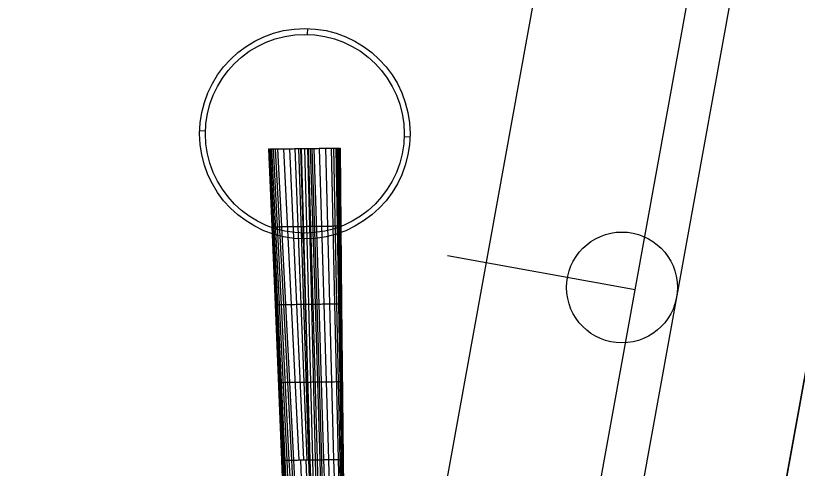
# Model space of a CAD drawing. Extents: x 1815539 to 1947826, y 273303 to 993194.
# Drawn here: x 1875917.61 to 1875928.76, y 317839.74 to 317846.2 of the extents above; entities that cross this region are included whole.
import ezdxf

# ---------------------------------------------------------------- set-up
doc = ezdxf.new("R2010")
doc.units = 0
for name, color, linetype in [('Default', 7, 'Continuous'), ('DT_P_Graded_Shoulder', 7, 'Continuous'), ('PV_P_EOP', 7, 'Continuous'), ('RD_P_GR_Rt', 7, 'Continuous'), ('SC_Scratch1', 7, 'Continuous')]:
    doc.layers.add(name, color=color, linetype=linetype)

msp = doc.modelspace()

# ---------------------------------------------------------------- linework, layer by layer
at = {"layer": 'Default'}
for p, q in [((1875921.774, 317845.931), (1875921.777, 317846.014)), ((1875921.777, 317846.014), (1875921.777, 317846.014)), ((1875920.235, 317844.557), (1875920.235, 317844.557)), ((1875920.318, 317844.554), (1875920.235, 317844.557)), ((1875923.151, 317844.475), (1875923.234, 317844.473)), ((1875923.234, 317844.473), (1875923.234, 317844.473)), ((1875921.218, 317844.298), (1875921.31, 317842.08)), ((1875921.229, 317844.297), (1875921.324, 317842.079)), ((1875921.243, 317844.296), (1875921.243, 317844.298)), ((1875921.243, 317844.298), (1875921.345, 317842.08)), ((1875921.243, 317844.297), (1875921.343, 317842.079)), ((1875921.243, 317844.296), (1875921.342, 317842.078)), ((1875921.261, 317844.299), (1875921.368, 317842.08)), ((1875921.282, 317844.299), (1875921.396, 317842.081)), ((1875921.314, 317844.299), (1875921.43, 317842.081)), ((1875921.346, 317844.3), (1875921.461, 317842.082)), ((1875921.429, 317844.301), (1875921.539, 317842.082)), ((1875921.516, 317844.302), (1875921.616, 317842.083)), ((1875921.592, 317844.303), (1875921.679, 317842.084)), ((1875921.644, 317844.303), (1875921.717, 317842.085)), ((1875921.673, 317844.304), (1875921.738, 317842.085)), ((1875921.683, 317844.304), (1875921.774, 317844.305)), ((1875921.683, 317844.304), (1875921.746, 317842.085)), ((1875921.728, 317844.305), (1875921.787, 317842.086)), ((1875921.774, 317844.305), (1875921.828, 317842.086)), ((1875921.784, 317844.305), (1875921.847, 317842.086)), ((1875921.813, 317844.306), (1875921.88, 317842.087)), ((1875921.835, 317844.306), (1875921.905, 317842.087)), ((1875921.864, 317844.306), (1875921.934, 317842.087)), ((1875921.941, 317844.307), (1875922.007, 317842.088)), ((1875922.028, 317844.308), (1875922.088, 317842.089)), ((1875922.111, 317844.309), (1875922.16, 317842.09)), ((1875922.142, 317844.31), (1875922.187, 317842.091)), ((1875922.175, 317844.31), (1875922.213, 317842.091)), ((1875922.196, 317844.31), (1875922.231, 317842.091)), ((1875922.214, 317844.311), (1875922.245, 317842.091)), ((1875922.228, 317844.311), (1875922.254, 317842.091)), ((1875922.239, 317844.311), (1875922.26, 317842.092)), ((1875921.695, 317843.099), (1875921.693, 317843.015)), ((1875921.693, 317843.015), (1875921.693, 317843.015)), ((1875921.31, 317842.08), (1875921.401, 317839.861)), ((1875921.324, 317842.079), (1875921.42, 317839.861)), ((1875921.342, 317842.078), (1875921.44, 317839.86)), ((1875921.343, 317842.079), (1875921.444, 317839.861)), ((1875921.345, 317842.08), (1875921.448, 317839.862)), ((1875921.368, 317842.08), (1875921.476, 317839.862)), ((1875921.396, 317842.081), (1875921.509, 317839.862)), ((1875921.43, 317842.081), (1875921.544, 317839.863)), ((1875921.461, 317842.082), (1875921.575, 317839.863)), ((1875921.539, 317842.082), (1875921.647, 317839.864)), ((1875921.616, 317842.083), (1875921.714, 317839.865)), ((1875921.679, 317842.084), (1875921.763, 317839.866)), ((1875921.717, 317842.085), (1875921.789, 317839.866)), ((1875921.738, 317842.085), (1875921.802, 317839.866)), ((1875921.746, 317842.085), (1875921.808, 317839.866)), ((1875921.787, 317842.086), (1875921.845, 317839.867)), ((1875921.828, 317842.086), (1875921.882, 317839.867)), ((1875921.847, 317842.086), (1875921.91, 317839.867)), ((1875921.88, 317842.087), (1875921.947, 317839.868)), ((1875921.905, 317842.087), (1875921.972, 317839.868)), ((1875921.934, 317842.087), (1875922.002, 317839.869)), ((1875922.007, 317842.088), (1875922.073, 317839.87)), ((1875922.088, 317842.089), (1875922.146, 317839.87)), ((1875922.16, 317842.09), (1875922.21, 317839.871)), ((1875922.187, 317842.091), (1875922.232, 317839.872)), ((1875922.213, 317842.091), (1875922.253, 317839.872)), ((1875922.231, 317842.091), (1875922.266, 317839.872)), ((1875922.245, 317842.091), (1875922.275, 317839.872)), ((1875922.254, 317842.091), (1875922.279, 317839.872)), ((1875922.26, 317842.092), (1875922.281, 317839.872)), ((1875921.401, 317839.861), (1875921.493, 317837.643)), ((1875921.42, 317839.861), (1875921.515, 317837.642)), ((1875921.44, 317839.86), (1875921.537, 317837.642)), ((1875921.444, 317839.861), (1875921.544, 317837.643)), ((1875921.448, 317839.862), (1875921.55, 317837.643)), ((1875921.476, 317839.862), (1875921.585, 317837.644)), ((1875921.509, 317839.862), (1875921.623, 317837.644)), ((1875921.544, 317839.863), (1875921.657, 317837.645)), ((1875921.575, 317839.863), (1875921.687, 317837.645)), ((1875921.671, 317839.864), (1875921.773, 317837.646)), ((1875921.749, 317839.865), (1875921.835, 317837.647)), ((1875921.789, 317839.866), (1875921.859, 317837.647)), ((1875921.802, 317839.866), (1875921.864, 317837.647)), ((1875921.808, 317839.866), (1875921.869, 317837.647)), ((1875921.845, 317839.867), (1875921.902, 317837.648)), ((1875921.882, 317839.867), (1875921.936, 317837.648)), ((1875921.91, 317839.867), (1875921.97, 317837.649)), ((1875921.947, 317839.868), (1875922.012, 317837.649)), ((1875921.972, 317839.868), (1875922.039, 317837.649)), ((1875922.002, 317839.869), (1875922.069, 317837.65)), ((1875922.073, 317839.87), (1875922.137, 317837.651)), ((1875922.146, 317839.87), (1875922.204, 317837.651)), ((1875922.21, 317839.871), (1875922.259, 317837.652)), ((1875922.232, 317839.872), (1875922.278, 317837.652)), ((1875922.253, 317839.872), (1875922.293, 317837.653)), ((1875922.266, 317839.872), (1875922.302, 317837.653)), ((1875922.275, 317839.872), (1875922.305, 317837.653)), ((1875922.279, 317839.872), (1875922.305, 317837.653)), ((1875922.281, 317839.872), (1875922.303, 317837.653))]:
    msp.add_line(p, q, dxfattribs=at)
for radius in [1.5, 1.5, 1.417]:
    msp.add_circle((1875921.735, 317844.515), radius, dxfattribs=at)
for points, degree in [([(1875921.218, 317844.298), (1875921.22, 317844.298), (1875921.222, 317844.298), (1875921.23, 317844.297), (1875921.236, 317844.297), (1875921.243, 317844.296)], 3), ([(1875921.243, 317844.298), (1875921.247, 317844.298), (1875921.259, 317844.299), (1875921.272, 317844.299), (1875921.282, 317844.299)], 3), ([(1875921.282, 317844.299), (1875921.303, 317844.299), (1875921.326, 317844.299), (1875921.346, 317844.3)], 2), ([(1875921.346, 317844.3), (1875921.375, 317844.3), (1875921.43, 317844.301), (1875921.489, 317844.302), (1875921.528, 317844.302), (1875921.566, 317844.302), (1875921.612, 317844.303), (1875921.634, 317844.303), (1875921.644, 317844.303)], 3), ([(1875921.644, 317844.303), (1875921.65, 317844.304), (1875921.657, 317844.304), (1875921.665, 317844.304), (1875921.675, 317844.304), (1875921.68, 317844.304), (1875921.683, 317844.304), (1875921.683, 317844.304), (1875921.683, 317844.304)], 3), ([(1875921.774, 317844.305), (1875921.774, 317844.305), (1875921.775, 317844.305), (1875921.781, 317844.305), (1875921.787, 317844.305), (1875921.8, 317844.305), (1875921.807, 317844.305), (1875921.813, 317844.306)], 3), ([(1875921.813, 317844.306), (1875921.819, 317844.306), (1875921.833, 317844.306), (1875921.852, 317844.306), (1875921.864, 317844.306)], 3), ([(1875921.864, 317844.306), (1875921.886, 317844.306), (1875921.913, 317844.307), (1875921.969, 317844.308), (1875921.999, 317844.308), (1875922.058, 317844.309), (1875922.086, 317844.309), (1875922.111, 317844.309)], 3), ([(1875922.111, 317844.309), (1875922.131, 317844.31), (1875922.154, 317844.31), (1875922.175, 317844.31)], 2), ([(1875922.175, 317844.31), (1875922.182, 317844.31), (1875922.191, 317844.31), (1875922.204, 317844.31), (1875922.21, 317844.311), (1875922.214, 317844.311)], 3), ([(1875922.214, 317844.311), (1875922.225, 317844.311), (1875922.233, 317844.311), (1875922.239, 317844.311)], 2), ([(1875921.264, 317843.189), (1875921.267, 317843.189), (1875921.269, 317843.189), (1875921.278, 317843.188), (1875921.285, 317843.188), (1875921.292, 317843.187)], 3), ([(1875921.292, 317843.187), (1875921.293, 317843.188), (1875921.293, 317843.188), (1875921.294, 317843.189), (1875921.294, 317843.189)], 3), ([(1875921.294, 317843.189), (1875921.299, 317843.189), (1875921.312, 317843.189), (1875921.328, 317843.19), (1875921.339, 317843.19)], 3), ([(1875921.339, 317843.19), (1875921.361, 317843.19), (1875921.384, 317843.19), (1875921.403, 317843.191)], 2), ([(1875921.403, 317843.191), (1875921.433, 317843.191), (1875921.486, 317843.192), (1875921.541, 317843.192), (1875921.578, 317843.193), (1875921.612, 317843.193), (1875921.653, 317843.194), (1875921.672, 317843.194), (1875921.681, 317843.194)], 3), ([(1875921.681, 317843.194), (1875921.686, 317843.194), (1875921.691, 317843.194), (1875921.698, 317843.194), (1875921.707, 317843.194), (1875921.712, 317843.194), (1875921.715, 317843.195), (1875921.715, 317843.195), (1875921.715, 317843.195)], 3), ([(1875921.715, 317843.195), (1875921.725, 317843.195), (1875921.739, 317843.195), (1875921.768, 317843.195), (1875921.787, 317843.195), (1875921.801, 317843.196)], 3), ([(1875921.801, 317843.196), (1875921.802, 317843.196), (1875921.804, 317843.196), (1875921.812, 317843.196), (1875921.82, 317843.196), (1875921.834, 317843.196), (1875921.84, 317843.196), (1875921.847, 317843.196)], 3), ([(1875921.847, 317843.196), (1875921.853, 317843.196), (1875921.868, 317843.196), (1875921.887, 317843.197), (1875921.899, 317843.197)], 3), ([(1875921.899, 317843.197), (1875921.921, 317843.197), (1875921.947, 317843.197), (1875922.002, 317843.198), (1875922.03, 317843.198), (1875922.086, 317843.199), (1875922.113, 317843.199), (1875922.136, 317843.2)], 3), ([(1875922.136, 317843.2), (1875922.154, 317843.2), (1875922.176, 317843.2), (1875922.194, 317843.201)], 2), ([(1875922.194, 317843.201), (1875922.201, 317843.201), (1875922.209, 317843.201), (1875922.22, 317843.201), (1875922.226, 317843.201), (1875922.229, 317843.201)], 3), ([(1875922.229, 317843.201), (1875922.238, 317843.201), (1875922.245, 317843.201), (1875922.249, 317843.201)], 2), ([(1875921.31, 317842.08), (1875921.313, 317842.08), (1875921.316, 317842.079), (1875921.326, 317842.079), (1875921.334, 317842.079), (1875921.342, 317842.078)], 3), ([(1875921.342, 317842.078), (1875921.343, 317842.079), (1875921.344, 317842.079), (1875921.345, 317842.08), (1875921.345, 317842.08)], 3), ([(1875921.345, 317842.08), (1875921.351, 317842.08), (1875921.366, 317842.08), (1875921.383, 317842.081), (1875921.396, 317842.081)], 3), ([(1875921.396, 317842.081), (1875921.418, 317842.081), (1875921.442, 317842.081), (1875921.461, 317842.082)], 2), ([(1875921.461, 317842.082), (1875921.49, 317842.082), (1875921.541, 317842.083), (1875921.593, 317842.083), (1875921.627, 317842.084), (1875921.658, 317842.084), (1875921.694, 317842.084), (1875921.71, 317842.085), (1875921.717, 317842.085)], 3), ([(1875921.717, 317842.085), (1875921.722, 317842.085), (1875921.726, 317842.085), (1875921.732, 317842.085), (1875921.739, 317842.085), (1875921.744, 317842.085), (1875921.746, 317842.085), (1875921.746, 317842.085), (1875921.746, 317842.085)], 3), ([(1875921.746, 317842.085), (1875921.756, 317842.085), (1875921.77, 317842.085), (1875921.797, 317842.086), (1875921.815, 317842.086), (1875921.828, 317842.086)], 3), ([(1875921.828, 317842.086), (1875921.831, 317842.086), (1875921.834, 317842.086), (1875921.844, 317842.086), (1875921.852, 317842.086), (1875921.867, 317842.087), (1875921.874, 317842.087), (1875921.88, 317842.087)], 3), ([(1875921.88, 317842.087), (1875921.887, 317842.087), (1875921.903, 317842.087), (1875921.922, 317842.087), (1875921.934, 317842.087)], 3), ([(1875921.934, 317842.087), (1875921.956, 317842.088), (1875921.981, 317842.088), (1875922.034, 317842.089), (1875922.061, 317842.089), (1875922.114, 317842.09), (1875922.139, 317842.09), (1875922.16, 317842.09)], 3), ([(1875922.16, 317842.09), (1875922.178, 317842.09), (1875922.197, 317842.091), (1875922.213, 317842.091)], 2), ([(1875922.213, 317842.091), (1875922.22, 317842.091), (1875922.227, 317842.091), (1875922.237, 317842.091), (1875922.242, 317842.091), (1875922.245, 317842.091)], 3), ([(1875922.245, 317842.091), (1875922.252, 317842.091), (1875922.257, 317842.091), (1875922.26, 317842.092)], 2), ([(1875921.356, 317840.97), (1875921.359, 317840.97), (1875921.363, 317840.97), (1875921.374, 317840.97), (1875921.382, 317840.969), (1875921.391, 317840.969)], 3), ([(1875921.391, 317840.969), (1875921.392, 317840.969), (1875921.394, 317840.97), (1875921.396, 317840.971), (1875921.396, 317840.971)], 3), ([(1875921.396, 317840.971), (1875921.402, 317840.971), (1875921.419, 317840.971), (1875921.439, 317840.971), (1875921.453, 317840.972)], 3), ([(1875921.453, 317840.972), (1875921.475, 317840.972), (1875921.499, 317840.972), (1875921.518, 317840.972)], 2), ([(1875921.518, 317840.972), (1875921.547, 317840.973), (1875921.596, 317840.973), (1875921.644, 317840.974), (1875921.675, 317840.974), (1875921.703, 317840.975), (1875921.734, 317840.975), (1875921.747, 317840.975), (1875921.753, 317840.975)], 3), ([(1875921.753, 317840.975), (1875921.757, 317840.975), (1875921.76, 317840.975), (1875921.765, 317840.975), (1875921.771, 317840.976), (1875921.775, 317840.976), (1875921.777, 317840.976), (1875921.777, 317840.976), (1875921.777, 317840.976)], 3), ([(1875921.777, 317840.976), (1875921.786, 317840.976), (1875921.8, 317840.976), (1875921.826, 317840.976), (1875921.843, 317840.976), (1875921.855, 317840.977)], 3), ([(1875921.855, 317840.977), (1875921.859, 317840.977), (1875921.864, 317840.977), (1875921.875, 317840.977), (1875921.884, 317840.977), (1875921.899, 317840.977), (1875921.907, 317840.977), (1875921.914, 317840.977)], 3), ([(1875921.914, 317840.977), (1875921.92, 317840.977), (1875921.937, 317840.978), (1875921.956, 317840.978), (1875921.968, 317840.978)], 3), ([(1875921.968, 317840.978), (1875921.99, 317840.978), (1875922.014, 317840.979), (1875922.066, 317840.979), (1875922.092, 317840.98), (1875922.142, 317840.98), (1875922.165, 317840.98), (1875922.185, 317840.981)], 3), ([(1875922.185, 317840.981), (1875922.201, 317840.981), (1875922.219, 317840.981), (1875922.233, 317840.981)], 2), ([(1875922.233, 317840.981), (1875922.239, 317840.981), (1875922.246, 317840.982), (1875922.254, 317840.982), (1875922.257, 317840.982), (1875922.26, 317840.982)], 3), ([(1875922.26, 317840.982), (1875922.265, 317840.982), (1875922.269, 317840.982), (1875922.271, 317840.982)], 2), ([(1875921.401, 317839.861), (1875921.406, 317839.861), (1875921.41, 317839.861), (1875921.422, 317839.861), (1875921.431, 317839.86), (1875921.44, 317839.86)], 3), ([(1875921.44, 317839.86), (1875921.442, 317839.86), (1875921.444, 317839.861), (1875921.447, 317839.862), (1875921.448, 317839.862)], 3), ([(1875921.448, 317839.862), (1875921.454, 317839.862), (1875921.473, 317839.862), (1875921.495, 317839.862), (1875921.509, 317839.862)], 3), ([(1875921.509, 317839.862), (1875921.533, 317839.863), (1875921.556, 317839.863), (1875921.575, 317839.863)], 2), ([(1875921.575, 317839.863), (1875921.603, 317839.864), (1875921.65, 317839.864), (1875921.694, 317839.865), (1875921.723, 317839.865), (1875921.748, 317839.865), (1875921.774, 317839.866), (1875921.785, 317839.866), (1875921.789, 317839.866)], 3), ([(1875921.789, 317839.866), (1875921.792, 317839.866), (1875921.795, 317839.866), (1875921.798, 317839.866), (1875921.802, 317839.866), (1875921.805, 317839.866), (1875921.808, 317839.866), (1875921.808, 317839.866), (1875921.808, 317839.866)], 3), ([(1875921.808, 317839.866), (1875921.817, 317839.866), (1875921.829, 317839.866), (1875921.854, 317839.867), (1875921.87, 317839.867), (1875921.882, 317839.867)], 3), ([(1875921.882, 317839.867), (1875921.887, 317839.867), (1875921.893, 317839.867), (1875921.905, 317839.867), (1875921.915, 317839.868), (1875921.931, 317839.868), (1875921.939, 317839.868), (1875921.947, 317839.868)], 3), ([(1875921.947, 317839.868), (1875921.954, 317839.868), (1875921.971, 317839.868), (1875921.99, 317839.868), (1875922.002, 317839.869)], 3), ([(1875922.002, 317839.869), (1875922.024, 317839.869), (1875922.048, 317839.869), (1875922.098, 317839.87), (1875922.123, 317839.87), (1875922.17, 317839.871), (1875922.192, 317839.871), (1875922.21, 317839.871)], 3), ([(1875922.21, 317839.871), (1875922.225, 317839.871), (1875922.241, 317839.872), (1875922.253, 317839.872)], 2), ([(1875922.253, 317839.872), (1875922.258, 317839.872), (1875922.264, 317839.872), (1875922.27, 317839.872), (1875922.273, 317839.872), (1875922.275, 317839.872)], 3), ([(1875922.275, 317839.872), (1875922.279, 317839.872), (1875922.281, 317839.872), (1875922.281, 317839.872)], 2)]:
    msp.add_open_spline(points, degree=degree, dxfattribs=at)
at = {"layer": 'DT_P_Graded_Shoulder'}
for points in [[(1875950.772, 317962.071), (1875919.461, 317789.119), (1875915.596, 317767.766)], [(1875917.973, 317803.953), (1875919.265, 317814.738), (1875928.499, 317865.728), (1875937.408, 317888.259)]]:
    msp.add_lwpolyline(points, dxfattribs=at)
at = {"layer": 'PV_P_EOP'}
msp.add_line((1875915.643, 317768.027), (1875957.865, 318001.265), dxfattribs=at)
at = {"layer": 'RD_P_GR_Rt'}
msp.add_line((1875930.526, 317861.468), (1875922.582, 317817.584), dxfattribs=at)
msp.add_circle((1875926.257, 317842.324), 0.79, dxfattribs=at)
at = {"layer": 'SC_Scratch1'}
for p, q in [((1875926.446, 317842.291), (1875928.673, 317854.591)), ((1875926.446, 317842.291), (1875923.768, 317842.776)), ((1875921.993, 317817.691), (1875926.446, 317842.291))]:
    msp.add_line(p, q, dxfattribs=at)

doc.saveas('drawing.dxf')
